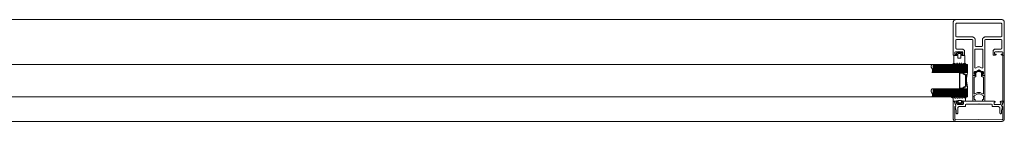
# Model space of a CAD drawing. Header units: millimetres. Extents: x -13532 to 2392, y -5241 to 5322.
# Tile 377 of 401: x -1366 to -1269, y -2001 to -1991. Entities that reach past the tile are written whole.
import ezdxf

# ---------------------------------------------------------------- set-up
doc = ezdxf.new("R2010")
doc.units = ezdxf.units.MM
doc.layers.get('0').update_dxf_attribs({"lineweight": 9, "true_color": 0x939393})
doc.layers.add('drzwi - AGP1', color=7, linetype='Continuous', lineweight=13, true_color=0x7f7f7f)
doc.layers.add('uwagi', color=7, linetype='Continuous', lineweight=50, true_color=0xf82f6b, plot=False)

# ---------------------------------------------------------------- blocks, each defined once
blk = doc.blocks.new('A$C6D25113C')
for p, q in [((1.686299, 6.757207), (1.611397, 6.650213)), ((2.20417, 6.650213), (2.129219, 6.757207)), ((1.098792, 5.500001), (4.498792, 5.500001)), ((1.098792, 5.400001), (4.498792, 5.400001)), ((1.098792, 5.300001), (4.498792, 5.300001)), ((1.098792, 5.200001), (4.498792, 5.200001)), ((1.098792, 5.100001), (4.498792, 5.100001)), ((1.098792, 5.000001), (4.498792, 5.000001)), ((1.098792, 4.900001), (4.498792, 4.900001)), ((1.513252, 5.673681), (1.541524, 5.613097)), ((1.614034, 5.613097), (1.651534, 5.693505)), ((1.724043, 5.693505), (1.761543, 5.613097)), ((1.834004, 5.613097), (1.871504, 5.693505)), ((1.944014, 5.693505), (1.981514, 5.613097)), ((2.054024, 5.613097), (2.091524, 5.693505)), ((2.164034, 5.693505), (2.201534, 5.613097)), ((2.274043, 5.613097), (2.302266, 5.673681)), ((0.599855, 4.470571), (0.599855, 1.995649)), ((1.098792, 3.100001), (4.498792, 3.100001)), ((1.098792, 3.000001), (4.498792, 3.000001)), ((1.098792, 2.900001), (4.498792, 2.900001)), ((1.098792, 2.800001), (4.498792, 2.800001)), ((1.098792, 2.700001), (4.498792, 2.700001)), ((1.098792, 2.600001), (4.498792, 2.600001)), ((1.098792, 2.500001), (4.498792, 2.500001)), ((1.458376, 2.31632), (1.486647, 2.376909)), ((1.559157, 2.376909), (1.596657, 2.296495)), ((1.669167, 2.296495), (1.706618, 2.376909)), ((1.697194, 2.04312), (1.697194, 2.04312)), ((1.779128, 2.376909), (1.816628, 2.296495)), ((1.889137, 2.296495), (1.926637, 2.376909)), ((1.999147, 2.376909), (2.036647, 2.296495)), ((2.101979, 1.995494), (2.101979, 1.995494)), ((2.109157, 2.296495), (2.146657, 2.376909)), ((2.512526, 2.212816), (2.502858, 2.028435)), ((2.506764, 2.233617), (2.506764, 2.233617)), ((2.506764, 2.138372), (2.506764, 2.138372)), ((2.653151, 2.341814), (2.591286, 2.319304)), ((-2.103187, 1.900243), (-2.103187, 1.900243)), ((1.554274, 1.852617), (1.554274, 1.852617)), ((1.631423, 1.732793), (1.55652, 1.839788)), ((2.149294, 1.839788), (2.074343, 1.732793)), ((2.101979, 1.900243), (2.101979, 1.900243))]:
    blk.add_line(p, q)
for points in [[(-0.400604, 4.9), (-0.277399, 4.9), (-0.000604, 5.059808), (0.276191, 4.9), (0.399396, 4.9), (0.449396, 4.85), (0.449396, 4.65), (0.349396, 4.65), (0.349396, 4.55), (0.399396, 4.5), (0.569396, 4.5), (0.599396, 4.53), (0.599396, 8.0002), (0.649396, 8.0502), (2.2, 8.0502), (2.25, 8.0002), (2.25, 7.2002), (2.249905, 7.195838), (2.249619, 7.191485), (2.249144, 7.187147), (2.248481, 7.182835), (2.24763, 7.178556), (2.246593, 7.174318), (2.245372, 7.17013), (2.243969, 7.165998), (2.242388, 7.161932), (2.240631, 7.157938), (2.238701, 7.154025), (2.236603, 7.1502), (2.234339, 7.14647), (2.231915, 7.142842), (2.229335, 7.139324), (2.226604, 7.135921), (2.223728, 7.132641), (2.220711, 7.129489), (2.217559, 7.126472), (2.214279, 7.123596), (2.210876, 7.120865), (2.207358, 7.118285), (2.20373, 7.115861), (2.2, 7.113598), (2.196175, 7.111499), (2.192262, 7.109569), (2.188268, 7.107812), (2.184202, 7.106231), (2.180071, 7.104828), (2.175882, 7.103608), (2.171644, 7.10257), (2.167365, 7.101719), (2.163053, 7.101056), (2.158716, 7.100581), (2.154362, 7.100295), (2.15, 7.1002), (1.55, 7.1002), (1.4, 6.9502), (1.4, 6.5302), (1.43, 6.5002), (1.65, 6.5002), (1.7, 6.5502), (1.7, 6.6002), (1.55, 6.6002), (1.55, 6.8002), (1.6, 6.8502), (1.925, 6.8502), (1.95, 6.8752), (1.975, 6.8502), (2.3, 6.8502), (2.35, 6.8002), (2.35, 6.6002), (2.2, 6.6002), (2.2, 6.5502), (2.25, 6.5002), (2.47, 6.5002), (2.5, 6.5302), (2.5, 9.75), (2.499762, 9.760905), (2.499049, 9.771789), (2.497861, 9.782632), (2.496202, 9.793412), (2.494074, 9.80411), (2.491481, 9.814705), (2.488429, 9.825177), (2.484923, 9.835505), (2.48097, 9.845671), (2.476577, 9.855655), (2.471753, 9.865437), (2.466506, 9.875), (2.460848, 9.884325), (2.454788, 9.893394), (2.448338, 9.90219), (2.441511, 9.910697), (2.434319, 9.918898), (2.426777, 9.926777), (2.418898, 9.934319), (2.410697, 9.941511), (2.40219, 9.948338), (2.393394, 9.954788), (2.384325, 9.960848), (2.375, 9.966506), (2.365437, 9.971753), (2.355655, 9.976577), (2.345671, 9.98097), (2.335505, 9.984923), (2.325176, 9.988429), (2.314705, 9.991482), (2.30411, 9.994074), (2.293412, 9.996202), (2.282632, 9.997861), (2.271789, 9.999049), (2.260905, 9.999762), (2.25, 10), (-2.25, 10), (-2.260905, 9.999762), (-2.271789, 9.999049), (-2.282632, 9.997861), (-2.293412, 9.996202), (-2.30411, 9.994074), (-2.314705, 9.991482), (-2.325176, 9.988429), (-2.335505, 9.984923), (-2.345671, 9.98097), (-2.355655, 9.976577), (-2.365437, 9.971753), (-2.375, 9.966506), (-2.384325, 9.960848), (-2.393394, 9.954788), (-2.40219, 9.948338), (-2.410697, 9.941511), (-2.418898, 9.934319), (-2.426777, 9.926777), (-2.434319, 9.918898), (-2.441511, 9.910697), (-2.448338, 9.90219), (-2.454788, 9.893394), (-2.460848, 9.884325), (-2.466506, 9.875), (-2.471753, 9.865437), (-2.476577, 9.855655), (-2.48097, 9.845671), (-2.484923, 9.835505), (-2.488429, 9.825177), (-2.491481, 9.814705), (-2.494074, 9.80411), (-2.496202, 9.793412), (-2.497861, 9.782632), (-2.499049, 9.771789), (-2.499762, 9.760905), (-2.5, 9.75), (-2.5, 6.5302), (-2.47, 6.5002), (-2.25, 6.5002), (-2.2, 6.5502), (-2.2, 6.6002), (-2.350604, 6.6002), (-2.350604, 6.8002), (-2.300604, 6.8502), (-1.975604, 6.8502), (-1.950604, 6.8752), (-1.925604, 6.8502), (-1.600604, 6.8502), (-1.550604, 6.8002), (-1.550604, 6.6002), (-1.700604, 6.6002), (-1.700604, 6.5502), (-1.650604, 6.5002), (-1.430604, 6.5002), (-1.400604, 6.5302), (-1.400604, 6.9502), (-1.550604, 7.1002), (-2.150604, 7.1002), (-2.154966, 7.100295), (-2.15932, 7.100581), (-2.163657, 7.101056), (-2.167969, 7.101719), (-2.172248, 7.10257), (-2.176486, 7.103608), (-2.180675, 7.104828), (-2.184806, 7.106231), (-2.188873, 7.107812), (-2.192866, 7.109569), (-2.196779, 7.111499), (-2.200604, 7.113598), (-2.204334, 7.115861), (-2.207962, 7.118285), (-2.211481, 7.120865), (-2.214883, 7.123596), (-2.218163, 7.126472), (-2.221315, 7.129489), (-2.224332, 7.132641), (-2.227209, 7.135921), (-2.22994, 7.139324), (-2.23252, 7.142842), (-2.234944, 7.14647), (-2.237207, 7.1502), (-2.239305, 7.154025), (-2.241235, 7.157938), (-2.242992, 7.161932), (-2.244574, 7.165998), (-2.245976, 7.17013), (-2.247197, 7.174318), (-2.248234, 7.178556), (-2.249085, 7.182835), (-2.249749, 7.187147), (-2.250224, 7.191485), (-2.250509, 7.195838), (-2.250604, 7.2002), (-2.250604, 8.0002), (-2.200604, 8.0502), (-0.650604, 8.0502), (-0.600604, 8.0002), (-0.600604, 4.53), (-0.570604, 4.5), (-0.400604, 4.5), (-0.350604, 4.55), (-0.350604, 4.65), (-0.450604, 4.65), (-0.450604, 4.85), (-0.400604, 4.9)], [(0.349396, 7.4002), (0.349396, 8.0002), (0.349681, 8.013286), (0.350537, 8.026347), (0.351962, 8.039358), (0.353953, 8.052295), (0.356507, 8.065132), (0.359618, 8.077846), (0.363281, 8.090412), (0.367488, 8.102806), (0.372232, 8.115005), (0.377503, 8.126986), (0.383292, 8.138725), (0.389588, 8.1502), (0.396378, 8.16139), (0.40365, 8.172273), (0.41139, 8.182829), (0.419582, 8.193036), (0.428212, 8.202877), (0.437264, 8.212332), (0.446719, 8.221383), (0.456559, 8.230013), (0.466767, 8.238206), (0.477323, 8.245946), (0.488206, 8.253218), (0.499396, 8.260008), (0.510871, 8.266303), (0.52261, 8.272092), (0.534591, 8.277364), (0.54679, 8.282108), (0.559184, 8.286315), (0.57175, 8.289978), (0.584464, 8.293089), (0.597301, 8.295642), (0.610238, 8.297634), (0.623249, 8.299059), (0.63631, 8.299915), (0.649396, 8.3002), (2.199396, 8.3002), (2.249396, 8.3502), (2.249396, 9.6), (2.199396, 9.65), (-2.200604, 9.65), (-2.250604, 9.6), (-2.250604, 8.3502), (-2.200604, 8.3002), (-0.650604, 8.3002), (-0.637519, 8.299915), (-0.624458, 8.299059), (-0.611447, 8.297634), (-0.59851, 8.295642), (-0.585673, 8.293089), (-0.572959, 8.289978), (-0.560393, 8.286315), (-0.547998, 8.282108), (-0.535799, 8.277364), (-0.523819, 8.272092), (-0.51208, 8.266303), (-0.500604, 8.260008), (-0.489415, 8.253218), (-0.478531, 8.245946), (-0.467976, 8.238206), (-0.457768, 8.230013), (-0.447927, 8.221383), (-0.438472, 8.212332), (-0.429421, 8.202877), (-0.420791, 8.193036), (-0.412598, 8.182829), (-0.404859, 8.172273), (-0.397587, 8.16139), (-0.390797, 8.1502), (-0.384501, 8.138725), (-0.378712, 8.126986), (-0.373441, 8.115005), (-0.368697, 8.102806), (-0.364489, 8.090412), (-0.360827, 8.077846), (-0.357716, 8.065132), (-0.355162, 8.052295), (-0.353171, 8.039358), (-0.351746, 8.026347), (-0.35089, 8.013286), (-0.350604, 8.0002), (-0.350604, 7.4002), (-0.300604, 7.3502), (0.299396, 7.3502), (0.349396, 7.4002)], [(-0.325604, 5.218579), (-0.080989, 5.359808), (0.07978, 5.359808), (0.324396, 5.218579), (0.399396, 5.26188), (0.399396, 7.0502), (0.349396, 7.1002), (-0.350604, 7.1002), (-0.400604, 7.0502), (-0.400604, 5.26188), (-0.325604, 5.218579)], [(-2.5, 6.5002), (-2.359611, 6.5002), (-2.359611, 2), (-2.5, 2)], [(-0.575084, 4.49564), (-0.375133, 4.49564), (-0.37185, 4.495938), (-0.368866, 4.496535), (-0.365881, 4.497729), (-0.363196, 4.49952), (-0.360808, 4.501609), (-0.358719, 4.503996), (-0.357227, 4.506682), (-0.356033, 4.509368), (-0.355138, 4.512651), (-0.355138, 4.515635), (-0.355138, 4.665748), (-0.384981, 4.68246), (-0.387667, 4.684549), (-0.390055, 4.686638), (-0.391845, 4.689324), (-0.393337, 4.692309), (-0.394531, 4.695591), (-0.39483, 4.698874), (-0.39483, 4.702157), (-0.394233, 4.70544), (-0.393039, 4.708424), (-0.345289, 4.811086), (-0.34141, 4.817651), (-0.336933, 4.82362), (-0.331263, 4.828992), (-0.324996, 4.83317), (-0.070729, 4.98), (0.070729, 4.98), (0.324996, 4.83317), (0.331263, 4.828992), (0.336933, 4.82362), (0.34141, 4.817651), (0.345289, 4.811086), (0.393039, 4.708424), (0.394233, 4.70544), (0.39483, 4.702157), (0.39483, 4.698874), (0.394531, 4.695591), (0.393337, 4.692309), (0.391845, 4.689324), (0.390055, 4.686638), (0.387667, 4.684549), (0.384981, 4.68246), (0.355138, 4.665748), (0.355138, 4.515635), (0.355138, 4.512651), (0.356033, 4.509368), (0.357227, 4.506682), (0.358719, 4.503996), (0.360808, 4.501609), (0.363196, 4.49952), (0.365881, 4.497729), (0.368866, 4.496535), (0.37185, 4.495938), (0.375133, 4.49564), (0.575084, 4.49564), (0.578964, 4.495341), (0.582844, 4.494446), (0.586425, 4.492954), (0.589708, 4.490865), (0.592692, 4.488179), (0.59508, 4.485195), (0.597169, 4.481912), (0.598661, 4.478331), (0.599556, 4.474451), (0.599855, 4.470571), (0.599855, 1.995649), (0.399903, 1.995649), (0.392144, 1.996246), (0.384683, 1.998037), (0.377222, 2.001021), (0.370656, 2.005199), (0.364688, 2.010272), (0.359614, 2.016241), (0.355436, 2.022807), (0.352452, 2.030268), (0.350661, 2.037728), (0.350064, 2.045786), (0.350064, 2.135615), (0.45004, 2.135615), (0.45004, 2.435841), (0.454815, 2.436139), (0.459292, 2.437333), (0.463768, 2.439124), (0.467648, 2.441511), (0.471229, 2.444794), (0.474213, 2.448375), (0.476601, 2.452255), (0.478391, 2.456731), (0.479585, 2.461208), (0.479884, 2.465983), (0.479585, 2.470459), (0.478391, 2.475234), (0.476601, 2.479412), (0.474213, 2.48359), (0.471229, 2.487172), (0.467648, 2.490156), (0.463768, 2.492544), (0.459292, 2.494334), (0.454815, 2.495528), (0.45004, 2.495826), (0.103855, 2.695778), (-0.103855, 2.695778), (-0.45004, 2.495826), (-0.454815, 2.495528), (-0.459292, 2.494334), (-0.463768, 2.492544), (-0.467648, 2.490156), (-0.471229, 2.487172), (-0.474213, 2.48359), (-0.476601, 2.479412), (-0.478391, 2.475234), (-0.479585, 2.470459), (-0.479884, 2.465983), (-0.479585, 2.461208), (-0.478391, 2.456731), (-0.476601, 2.452255), (-0.474213, 2.448375), (-0.471229, 2.444794), (-0.467648, 2.441511), (-0.463768, 2.439124), (-0.459292, 2.437333), (-0.454815, 2.436139), (-0.45004, 2.435841), (-0.45004, 2.135615), (-0.350064, 2.135615), (-0.350064, 2.045786), (-0.350661, 2.037728), (-0.352452, 2.030268), (-0.355436, 2.022807), (-0.359614, 2.016241), (-0.364688, 2.010272), (-0.370656, 2.005199), (-0.377222, 2.001021), (-0.384683, 1.998037), (-0.392144, 1.996246), (-0.399903, 1.995649), (-0.599855, 1.995649), (-0.599855, 4.470571), (-0.599556, 4.474451), (-0.598661, 4.478331), (-0.597169, 4.481912), (-0.59508, 4.485195), (-0.592692, 4.488179), (-0.589708, 4.490865), (-0.586425, 4.492954), (-0.582844, 4.494446), (-0.578964, 4.495341), (-0.575084, 4.49564)], [(-0.399903, 4.365522), (-0.324996, 4.365522), (-0.274859, 4.415659), (-0.274859, 4.752294), (-0.27456, 4.759755), (-0.27277, 4.767216), (-0.270084, 4.77408), (-0.266204, 4.780645), (-0.261728, 4.786316), (-0.256057, 4.791389), (-0.250089, 4.795567), (-0.051928, 4.909868), (0.051928, 4.909868), (0.250089, 4.795567), (0.256057, 4.791389), (0.261728, 4.786316), (0.266204, 4.780645), (0.270084, 4.77408), (0.27277, 4.767216), (0.27456, 4.759755), (0.274859, 4.752294), (0.274859, 4.415659), (0.324996, 4.365522), (0.399903, 4.365522), (0.407961, 4.364925), (0.415422, 4.363135), (0.422584, 4.36015), (0.429448, 4.355972), (0.435417, 4.350899), (0.44049, 4.34493), (0.444668, 4.338365), (0.447653, 4.331202), (0.449443, 4.323443), (0.45004, 4.315684), (0.45004, 2.744124), (0.449443, 2.736067), (0.447354, 2.728307), (0.44437, 2.720846), (0.439893, 2.713982), (0.434522, 2.708014), (0.428254, 2.70294), (0.42139, 2.699061), (0.413929, 2.696076), (0.40617, 2.694584), (0.398112, 2.694286), (0.390055, 2.695181), (0.382295, 2.69727), (0.375133, 2.700851), (0.141458, 2.835744), (-0.141458, 2.835744), (-0.375133, 2.700851), (-0.382295, 2.69727), (-0.390055, 2.695181), (-0.398112, 2.694286), (-0.40617, 2.694584), (-0.413929, 2.696076), (-0.42139, 2.699061), (-0.428254, 2.70294), (-0.434522, 2.708014), (-0.439893, 2.713982), (-0.44437, 2.720846), (-0.447354, 2.728307), (-0.449443, 2.736067), (-0.45004, 2.744124), (-0.45004, 4.315684), (-0.449443, 4.323443), (-0.447653, 4.331202), (-0.444668, 4.338365), (-0.44049, 4.34493), (-0.435417, 4.350899), (-0.429448, 4.355972), (-0.422584, 4.36015), (-0.415422, 4.363135), (-0.407961, 4.364925), (-0.399903, 4.365522)], [(1.148792, 4.800001), (4.598792, 4.800001), (4.591814, 4.80966), (4.585185, 4.819563), (4.578915, 4.829696), (4.573011, 4.840046), (4.567481, 4.850601), (4.562331, 4.861347), (4.557569, 4.87227), (4.5532, 4.883356), (4.549231, 4.894592), (4.545665, 4.905962), (4.542508, 4.917452), (4.539764, 4.929048), (4.537436, 4.940734), (4.535528, 4.952497), (4.53404, 4.96432), (4.532977, 4.976188), (4.532338, 4.988087), (4.532125, 5.000001), (4.532338, 5.011915), (4.532977, 5.023814), (4.53404, 5.035683), (4.535528, 5.047506), (4.537436, 5.059268), (4.539764, 5.070954), (4.542508, 5.08255), (4.545665, 5.09404), (4.549231, 5.10541), (4.5532, 5.116646), (4.557569, 5.127732), (4.562331, 5.138655), (4.567481, 5.149401), (4.573011, 5.159956), (4.578915, 5.170307), (4.585185, 5.18044), (4.591814, 5.190342), (4.598792, 5.200001), (4.60577, 5.20966), (4.612398, 5.219563), (4.618669, 5.229696), (4.624573, 5.240046), (4.630103, 5.250601), (4.635252, 5.261347), (4.640015, 5.27227), (4.644383, 5.283356), (4.648353, 5.294592), (4.651918, 5.305962), (4.655075, 5.317452), (4.657819, 5.329048), (4.660147, 5.340734), (4.662056, 5.352497), (4.663543, 5.36432), (4.664607, 5.376188), (4.665245, 5.388087), (4.665458, 5.400001), (4.665245, 5.411915), (4.664607, 5.423814), (4.663543, 5.435683), (4.662056, 5.447506), (4.660147, 5.459268), (4.657819, 5.470954), (4.655075, 5.48255), (4.651918, 5.49404), (4.648353, 5.50541), (4.644383, 5.516646), (4.640015, 5.527732), (4.635252, 5.538655), (4.630103, 5.549401), (4.624573, 5.559956), (4.618669, 5.570307), (4.612398, 5.58044), (4.60577, 5.590342), (4.598792, 5.600001), (1.148792, 5.600001), (1.098792, 5.550001), (1.098792, 4.850001), (1.148792, 4.800001)], [(1.850792, 3.200001), (1.900792, 3.250001), (1.900792, 4.750001), (1.850792, 4.800001), (1.500792, 4.800001), (1.450792, 4.700001), (1.250792, 4.600001), (1.250792, 3.400001), (1.450792, 3.300001), (1.500792, 3.200001), (1.850792, 3.200001)], [(1.800792, 3.250001), (1.850792, 3.300001), (1.850792, 4.700001), (1.800792, 4.750001), (1.550792, 4.750001), (1.500792, 4.650001), (1.300792, 4.550001), (1.300792, 3.450001), (1.500792, 3.350001), (1.550792, 3.250001), (1.800792, 3.250001)], [(1.148792, 2.400001), (4.598792, 2.400001), (4.591814, 2.40966), (4.585185, 2.419563), (4.578915, 2.429696), (4.573011, 2.440046), (4.567481, 2.450601), (4.562331, 2.461347), (4.557569, 2.47227), (4.5532, 2.483356), (4.549231, 2.494592), (4.545665, 2.505962), (4.542508, 2.517452), (4.539764, 2.529048), (4.537436, 2.540734), (4.535528, 2.552497), (4.53404, 2.56432), (4.532977, 2.576188), (4.532338, 2.588087), (4.532125, 2.600001), (4.532338, 2.611915), (4.532977, 2.623814), (4.53404, 2.635683), (4.535528, 2.647506), (4.537436, 2.659268), (4.539764, 2.670954), (4.542508, 2.68255), (4.545665, 2.69404), (4.549231, 2.70541), (4.5532, 2.716646), (4.557569, 2.727732), (4.562331, 2.738655), (4.567481, 2.749401), (4.573011, 2.759956), (4.578915, 2.770307), (4.585185, 2.78044), (4.591814, 2.790342), (4.598792, 2.800001), (4.60577, 2.80966), (4.612398, 2.819563), (4.618669, 2.829696), (4.624573, 2.840046), (4.630103, 2.850601), (4.635252, 2.861347), (4.640015, 2.87227), (4.644383, 2.883356), (4.648353, 2.894592), (4.651918, 2.905962), (4.655075, 2.917452), (4.657819, 2.929048), (4.660147, 2.940734), (4.662056, 2.952497), (4.663543, 2.96432), (4.664607, 2.976188), (4.665245, 2.988087), (4.665458, 3.000001), (4.665245, 3.011915), (4.664607, 3.023814), (4.663543, 3.035683), (4.662056, 3.047506), (4.660147, 3.059268), (4.657819, 3.070954), (4.655075, 3.08255), (4.651918, 3.09404), (4.648353, 3.10541), (4.644383, 3.116646), (4.640015, 3.127732), (4.635252, 3.138655), (4.630103, 3.149401), (4.624573, 3.159956), (4.618669, 3.170307), (4.612398, 3.18044), (4.60577, 3.190342), (4.598792, 3.200001), (1.148792, 3.200001), (1.098792, 3.150001), (1.098792, 2.450001), (1.148792, 2.400001)], [(-2.25316, 1.491206), (-2.359611, 1.452461), (-2.359611, 0.260951), (-2.359515, 0.256563), (-2.359226, 0.252183), (-2.358745, 0.247821), (-2.358074, 0.243483), (-2.357212, 0.239179), (-2.356163, 0.234917), (-2.354927, 0.230705), (-2.353508, 0.226552), (-2.351908, 0.222464), (-2.35013, 0.218451), (-2.348178, 0.21452), (-2.346055, 0.210678), (-2.343766, 0.206933), (-2.341314, 0.203292), (-2.338705, 0.199763), (-2.335944, 0.196351), (-2.333036, 0.193063), (-2.329986, 0.189907), (-2.3268, 0.186887), (-2.323486, 0.18401), (-2.320048, 0.181281), (-2.316493, 0.178705), (-2.312829, 0.176289), (-2.309063, 0.174035), (-2.305201, 0.171948), (-2.301252, 0.170034), (-2.297222, 0.168294), (-2.293119, 0.166733), (-2.288953, 0.165353), (-2.284729, 0.164158), (-2.280458, 0.163149), (-2.276146, 0.162328), (-2.271802, 0.161697), (-2.267435, 0.161258), (-2.263052, 0.161011), (-2.258663, 0.160956), (0, 0.182364), (2.258663, 0.160956), (2.263052, 0.161011), (2.267435, 0.161258), (2.271802, 0.161697), (2.276146, 0.162328), (2.280457, 0.163149), (2.284729, 0.164158), (2.288953, 0.165353), (2.293119, 0.166733), (2.297222, 0.168294), (2.301251, 0.170034), (2.305201, 0.171948), (2.309063, 0.174035), (2.312829, 0.176289), (2.316493, 0.178705), (2.320048, 0.181281), (2.323486, 0.18401), (2.3268, 0.186887), (2.329986, 0.189907), (2.333036, 0.193063), (2.335944, 0.196351), (2.338705, 0.199763), (2.341314, 0.203292), (2.343766, 0.206933), (2.346055, 0.210678), (2.348178, 0.21452), (2.35013, 0.218451), (2.351908, 0.222464), (2.353508, 0.226552), (2.354927, 0.230705), (2.356163, 0.234917), (2.357212, 0.239179), (2.358073, 0.243483), (2.358745, 0.247821), (2.359226, 0.252183), (2.359515, 0.256563), (2.359611, 0.260952), (2.359611, 1.452461), (2.25316, 1.491206), (2.241206, 1.516841), (2.405088, 1.967101), (2.452072, 2), (2.5, 2), (2.5, 0.25), (2.499762, 0.239095), (2.499049, 0.228211), (2.497861, 0.217369), (2.496202, 0.206588), (2.494074, 0.19589), (2.491481, 0.185295), (2.488429, 0.174824), (2.484923, 0.164495), (2.48097, 0.154329), (2.476577, 0.144346), (2.471753, 0.134563), (2.466506, 0.125), (2.460848, 0.115675), (2.454788, 0.106606), (2.448338, 0.09781), (2.441511, 0.089303), (2.434319, 0.081103), (2.426777, 0.073223), (2.418898, 0.065681), (2.410697, 0.058489), (2.40219, 0.051662), (2.393394, 0.045212), (2.384325, 0.039152), (2.375, 0.033494), (2.365437, 0.028247), (2.355655, 0.023423), (2.345671, 0.01903), (2.335505, 0.015077), (2.325176, 0.011571), (2.314705, 0.008519), (2.30411, 0.005926), (2.293412, 0.003798), (2.282632, 0.002139), (2.271789, 0.000951), (2.260905, 0.000238), (2.25, 0), (-2.25, 0), (-2.260905, 0.000238), (-2.271789, 0.000951), (-2.282632, 0.002139), (-2.293412, 0.003798), (-2.30411, 0.005926), (-2.314705, 0.008519), (-2.325176, 0.011571), (-2.335505, 0.015077), (-2.345671, 0.01903), (-2.355655, 0.023423), (-2.365437, 0.028247), (-2.375, 0.033494), (-2.384325, 0.039152), (-2.393394, 0.045212), (-2.40219, 0.051662), (-2.410697, 0.058489), (-2.418898, 0.065681), (-2.426777, 0.073223), (-2.434319, 0.081103), (-2.441511, 0.089303), (-2.448338, 0.09781), (-2.454788, 0.106606), (-2.460848, 0.115675), (-2.466506, 0.125), (-2.471753, 0.134563), (-2.476577, 0.144346), (-2.48097, 0.154329), (-2.484923, 0.164495), (-2.488429, 0.174824), (-2.491481, 0.185295), (-2.494074, 0.19589), (-2.496202, 0.206588), (-2.497861, 0.217369), (-2.499049, 0.228211), (-2.499762, 0.239095), (-2.5, 0.25), (-2.5, 2), (-2.452072, 2), (-2.405088, 1.967101), (-2.241206, 1.51684), (-2.25316, 1.491206)], [(-2.308007, 1.441798), (-2.209029, 1.072408), (-2.209029, 0.8), (-2.159029, 0.75), (-2.109029, 0.75), (-2.059029, 0.8), (-2.059029, 1.3), (-2.058886, 1.306543), (-2.058458, 1.313073), (-2.057746, 1.319579), (-2.05675, 1.326047), (-2.055474, 1.332466), (-2.053918, 1.338823), (-2.052087, 1.345106), (-2.049983, 1.351303), (-2.047611, 1.357403), (-2.044975, 1.363393), (-2.042081, 1.369262), (-2.038933, 1.375), (-2.035538, 1.380595), (-2.031902, 1.386037), (-2.028032, 1.391314), (-2.023936, 1.396418), (-2.019621, 1.401339), (-2.015095, 1.406066), (-2.010368, 1.410592), (-2.005447, 1.414907), (-2.000343, 1.419003), (-1.995066, 1.422873), (-1.989624, 1.426509), (-1.984029, 1.429904), (-1.978291, 1.433052), (-1.972422, 1.435946), (-1.966432, 1.438582), (-1.960332, 1.440954), (-1.954135, 1.443058), (-1.947852, 1.444889), (-1.941495, 1.446445), (-1.935076, 1.447721), (-1.928608, 1.448717), (-1.922102, 1.449429), (-1.915572, 1.449857), (-1.909029, 1.45), (-1.349029, 1.45), (-1.299029, 1.5), (-1.299029, 1.65), (-1.249029, 1.7), (-0.024029, 1.7), (0.000971, 1.725), (0.025971, 1.7), (1.250971, 1.7), (1.300971, 1.65), (1.300971, 1.5), (1.350971, 1.45), (1.910971, 1.45), (1.917514, 1.449857), (1.924044, 1.449429), (1.93055, 1.448717), (1.937018, 1.447721), (1.943437, 1.446445), (1.949794, 1.444889), (1.956077, 1.443058), (1.962274, 1.440954), (1.968373, 1.438582), (1.974364, 1.435946), (1.980233, 1.433052), (1.985971, 1.429904), (1.991566, 1.426509), (1.997007, 1.422873), (2.002285, 1.419003), (2.007389, 1.414907), (2.012309, 1.410592), (2.017037, 1.406066), (2.021563, 1.401339), (2.025878, 1.396418), (2.029974, 1.391314), (2.033844, 1.386037), (2.03748, 1.380595), (2.040875, 1.375), (2.044023, 1.369262), (2.046917, 1.363393), (2.049553, 1.357403), (2.051925, 1.351303), (2.054028, 1.345106), (2.05586, 1.338823), (2.057415, 1.332466), (2.058692, 1.326047), (2.059688, 1.319579), (2.0604, 1.313073), (2.060828, 1.306543), (2.060971, 1.3), (2.060971, 0.8), (2.110971, 0.75), (2.160971, 0.75), (2.210971, 0.8), (2.210971, 1.072408), (2.309949, 1.441798), (2.291197, 1.477766), (2.254153, 1.491198), (2.241942, 1.516156), (2.39, 1.973844), (2.370971, 2), (2.150971, 2), (2.100971, 1.95), (2.100971, 1.900499), (2.20862, 1.900499), (2.138782, 1.684611), (2.091209, 1.65), (1.550971, 1.65), (1.500971, 1.7), (1.500971, 1.900499), (1.600971, 1.900499), (1.600971, 1.95), (1.550971, 2), (-1.549029, 2), (-1.599029, 1.95), (-1.599029, 1.900499), (-1.499029, 1.900499), (-1.499029, 1.7), (-1.549029, 1.65), (-2.089268, 1.65), (-2.13684, 1.684611), (-2.206678, 1.900499), (-2.099029, 1.900499), (-2.099029, 1.95), (-2.149029, 2), (-2.369029, 2), (-2.388058, 1.973844), (-2.24, 1.516156), (-2.252212, 1.491198), (-2.289255, 1.477766), (-2.308007, 1.441798)]]:
    blk.add_lwpolyline(points, close=True)
for points in [[(1.754019, 6.766745), (1.750794, 6.768152), (1.747426, 6.769172), (1.743962, 6.769791), (1.74045, 6.77), (1.71086, 6.77), (1.705138, 6.769445), (1.699628, 6.767809), (1.69453, 6.765153), (1.690033, 6.761573), (1.686301, 6.757202)], [(1.754026, 6.766753), (1.813314, 6.743386), (1.875921, 6.731494), (1.939646, 6.731494), (2.002253, 6.743386), (2.061541, 6.766753)], [(2.12925, 6.757225), (2.126191, 6.760918), (2.122583, 6.764077), (2.118518, 6.766621), (2.114099, 6.768485), (2.109439, 6.769621), (2.104659, 6.77), (2.075117, 6.77), (2.071603, 6.769796), (2.068137, 6.769183), (2.064766, 6.768167), (2.061538, 6.766764)], [(1.296942, 5.646098), (1.314298, 5.65806), (1.329293, 5.672875), (1.341464, 5.690084), (1.350436, 5.709158), (1.355933, 5.729508), (1.357784, 5.750505), (1.357784, 6.460003), (1.358239, 6.465209), (1.359592, 6.470258), (1.3618, 6.474995), (1.364797, 6.479277), (1.368492, 6.482974), (1.372773, 6.485974), (1.377509, 6.488186), (1.382557, 6.489542), (1.387764, 6.490001), (1.575801, 6.490001), (1.581013, 6.489549), (1.586068, 6.488199), (1.590811, 6.485991), (1.595099, 6.482993), (1.598801, 6.479296), (1.601804, 6.475012)], [(1.60179, 6.475009), (1.604789, 6.470724), (1.608487, 6.467025), (1.612771, 6.464025), (1.617511, 6.461814), (1.622563, 6.460459), (1.627774, 6.460003), (1.632985, 6.460458), (1.638037, 6.46181), (1.642778, 6.46402), (1.647063, 6.467019), (1.650762, 6.470717), (1.653763, 6.475001), (1.655974, 6.47974), (1.657328, 6.484792), (1.657784, 6.490001), (1.657784, 6.610003), (1.622578, 6.619426)], [(1.611399, 6.650215), (1.609657, 6.647197), (1.608466, 6.643923), (1.60786, 6.640492), (1.607859, 6.637008), (1.608462, 6.633577), (1.609652, 6.630302), (1.611391, 6.627283), (1.613628, 6.624613), (1.616295, 6.622371), (1.619309, 6.620626), (1.622581, 6.61943)], [(1.772772, 6.676828), (1.769178, 6.677415), (1.765537, 6.67734), (1.761971, 6.676605), (1.758596, 6.675236), (1.755526, 6.673277), (1.752862, 6.670794), (1.750692, 6.667869), (1.749089, 6.664598), (1.748105, 6.661091), (1.747774, 6.657463), (1.747774, 6.27), (1.748533, 6.261318), (1.750789, 6.252899), (1.754472, 6.245), (1.759472, 6.237861), (1.765634, 6.231698), (1.772774, 6.226699), (1.780673, 6.223015), (1.789091, 6.22076), (1.797774, 6.22), (2.017793, 6.22), (2.026476, 6.22076), (2.034894, 6.223015), (2.042793, 6.226699), (2.049933, 6.231698), (2.056095, 6.237861), (2.061095, 6.245), (2.064778, 6.252899), (2.067034, 6.261318), (2.067793, 6.27), (2.067793, 6.657463), (2.067462, 6.661089), (2.066478, 6.664594), (2.064875, 6.667862), (2.062705, 6.670787), (2.060041, 6.67327), (2.05697, 6.675229), (2.053595, 6.6766), (2.050027, 6.677338), (2.046384, 6.677416), (2.042788, 6.676834)], [(1.772777, 6.676829), (1.839738, 6.663984), (1.907784, 6.659679), (1.975829, 6.663984), (2.042791, 6.676829)], [(2.213765, 6.474988), (2.210764, 6.470707), (2.207064, 6.467012), (2.202779, 6.464015), (2.198039, 6.461808), (2.192988, 6.460456), (2.187779, 6.460003), (2.182569, 6.46046), (2.177519, 6.461814), (2.17278, 6.464025), (2.168497, 6.467024), (2.1648, 6.470722), (2.161802, 6.475005), (2.159592, 6.479743), (2.158239, 6.484793), (2.157784, 6.490001), (2.157784, 6.610003), (2.19294, 6.619426)], [(2.19294, 6.619418), (2.196219, 6.620607), (2.199241, 6.622349), (2.201914, 6.624588), (2.204158, 6.627259), (2.205904, 6.630279), (2.207099, 6.633556), (2.207707, 6.636991), (2.207708, 6.640479), (2.207104, 6.643915), (2.205912, 6.647193), (2.204168, 6.650215)], [(2.518625, 5.646098), (2.501269, 5.65806), (2.486274, 5.672875), (2.474103, 5.690084), (2.465131, 5.709158), (2.459634, 5.729508), (2.457784, 5.750505), (2.457784, 6.460003), (2.457327, 6.465215), (2.455971, 6.470268), (2.453759, 6.475009), (2.450756, 6.479294), (2.447054, 6.482992), (2.442766, 6.48599), (2.438022, 6.488199), (2.432967, 6.489549), (2.427754, 6.490001), (2.239717, 6.490001), (2.234509, 6.489542), (2.229461, 6.488185), (2.224724, 6.485973), (2.220443, 6.482972), (2.216748, 6.479274), (2.213751, 6.474991)], [(1.100792, 3.152001), (1.100792, 3.400001), (1.150792, 3.600001), (1.180792, 3.800001), (1.200792, 4.000001), (1.200792, 4.200001), (1.180792, 4.400001), (1.150792, 4.600001), (1.100792, 4.800001), (1.100792, 4.848001)], [(1.296936, 5.646108), (1.292723, 5.643225), (1.28906, 5.639671), (1.286053, 5.635547), (1.283789, 5.630974), (1.282332, 5.626082), (1.281726, 5.621015), (1.281988, 5.615918), (1.28311, 5.61094), (1.28506, 5.606224), (1.287782, 5.601906), (1.291196, 5.598112), (1.295203, 5.594951), (1.299689, 5.592516), (1.304523, 5.590876), (1.309564, 5.590078), (1.314668, 5.590147)], [(1.314668, 5.590144), (1.349278, 5.596665), (1.382207, 5.609155), (1.412435, 5.627228), (1.439024, 5.650322), (1.46115, 5.677723)], [(1.513271, 5.673687), (1.510626, 5.678255), (1.507222, 5.68229), (1.503162, 5.685666), (1.498574, 5.688278), (1.493599, 5.690045), (1.488391, 5.690913), (1.483112, 5.690855), (1.477924, 5.689873), (1.472989, 5.687997), (1.468459, 5.685285), (1.464475, 5.681821), (1.46116, 5.677713)], [(1.541512, 5.613098), (1.545, 5.607059), (1.549483, 5.601718), (1.554826, 5.597236), (1.560867, 5.593749), (1.567422, 5.591364), (1.574291, 5.590154), (1.581266, 5.590154), (1.588136, 5.591364), (1.59469, 5.593749), (1.600731, 5.597236), (1.606074, 5.601718), (1.610558, 5.607059), (1.614045, 5.613098)], [(1.724013, 5.693494), (1.720529, 5.699534), (1.71605, 5.704877), (1.710711, 5.70936), (1.704675, 5.712848), (1.698125, 5.715235), (1.69126, 5.716447), (1.684289, 5.716449), (1.677423, 5.71524), (1.670872, 5.712857), (1.664834, 5.709372), (1.659493, 5.704891), (1.655011, 5.699551), (1.651524, 5.693513)], [(1.761534, 5.613089), (1.76502, 5.607052), (1.7695, 5.601713), (1.77484, 5.597233), (1.780876, 5.593748), (1.787425, 5.591364), (1.794289, 5.590153), (1.801258, 5.590153), (1.808122, 5.591364), (1.814671, 5.593748), (1.820708, 5.597233), (1.826047, 5.601713), (1.830528, 5.607052), (1.834014, 5.613089)], [(1.944023, 5.693513), (1.940537, 5.699551), (1.936055, 5.704891), (1.930713, 5.709372), (1.924675, 5.712857), (1.918124, 5.71524), (1.911259, 5.716449), (1.904288, 5.716447), (1.897423, 5.715235), (1.890873, 5.712848), (1.884837, 5.70936), (1.879498, 5.704877), (1.875019, 5.699534), (1.871535, 5.693494)], [(1.981502, 5.613098), (1.98499, 5.607059), (1.989473, 5.601718), (1.994817, 5.597236), (2.000857, 5.593749), (2.007412, 5.591364), (2.014281, 5.590154), (2.021257, 5.590154), (2.028126, 5.591364), (2.03468, 5.593749), (2.040721, 5.597236), (2.046064, 5.601718), (2.050548, 5.607059), (2.054035, 5.613098)], [(2.164045, 5.693504), (2.160558, 5.699542), (2.156074, 5.704884), (2.150731, 5.709366), (2.14469, 5.712852), (2.138136, 5.715237), (2.131266, 5.716448), (2.124291, 5.716448), (2.117422, 5.715237), (2.110867, 5.712852), (2.104826, 5.709366), (2.099483, 5.704884), (2.095, 5.699542), (2.091512, 5.693504)], [(2.201524, 5.613089), (2.205011, 5.607051), (2.209493, 5.601711), (2.214834, 5.59723), (2.220872, 5.593745), (2.227423, 5.591362), (2.234289, 5.590153), (2.24126, 5.590154), (2.248125, 5.591367), (2.254675, 5.593754), (2.260711, 5.597242), (2.26605, 5.601725), (2.270529, 5.607068), (2.274013, 5.613107)], [(2.354355, 5.677724), (2.351041, 5.681831), (2.347058, 5.685293), (2.342531, 5.688002), (2.3376, 5.689876), (2.332416, 5.690856), (2.327141, 5.690912), (2.321938, 5.690042), (2.316968, 5.688273), (2.312385, 5.685659), (2.30833, 5.682282), (2.30493, 5.678247), (2.30229, 5.673677)], [(2.354368, 5.677723), (2.376501, 5.650315), (2.403099, 5.627216), (2.433337, 5.609142), (2.466278, 5.596654), (2.500899, 5.590139)], [(2.500898, 5.590142), (2.505997, 5.590082), (2.511032, 5.590885), (2.515858, 5.592529), (2.520336, 5.594966), (2.524337, 5.598126), (2.527745, 5.601917), (2.530462, 5.606231), (2.532409, 5.610943), (2.53353, 5.615916), (2.533792, 5.621007), (2.533189, 5.626069), (2.531737, 5.630955), (2.529478, 5.635526), (2.526478, 5.639648), (2.522823, 5.643202), (2.51862, 5.646087)], [(1.150792, 4.800001), (1.500792, 4.800001), (1.450792, 4.700001), (1.250792, 4.600001), (1.250792, 3.400001), (1.450792, 3.300001), (1.500792, 3.200001), (1.150792, 3.200001)], [(1.259792, 2.399859), (1.254688, 2.399928), (1.249646, 2.399131), (1.244813, 2.39749), (1.240327, 2.395054), (1.236319, 2.391893), (1.232905, 2.388099), (1.230184, 2.383781), (1.228234, 2.379064), (1.227112, 2.374085), (1.22685, 2.368987), (1.227456, 2.363919), (1.228913, 2.359028), (1.231177, 2.354453), (1.234185, 2.350329), (1.237848, 2.346775), (1.24206, 2.343892)], [(1.546926, 2.01499), (1.543923, 2.010707), (1.540221, 2.007011), (1.535934, 2.004014), (1.531191, 2.001807), (1.526137, 2.000457), (1.520925, 2.000005), (1.332887, 2.000005), (1.327681, 2.000461), (1.322634, 2.001814), (1.317897, 2.004024), (1.313616, 2.007023), (1.309921, 2.010721), (1.306924, 2.015004), (1.304715, 2.019744), (1.303362, 2.024795), (1.302907, 2.030004), (1.302907, 2.239501), (1.301056, 2.260494), (1.295559, 2.280839), (1.286588, 2.299909), (1.274418, 2.317116), (1.259426, 2.331929), (1.242072, 2.343891)], [(1.406274, 2.312277), (1.384148, 2.339678), (1.357559, 2.362773), (1.327331, 2.380845), (1.294401, 2.393336), (1.259792, 2.399856)], [(1.406285, 2.312287), (1.4096, 2.308178), (1.413584, 2.304715), (1.418114, 2.302003), (1.423048, 2.300127), (1.428236, 2.299145), (1.433515, 2.299087), (1.438722, 2.299955), (1.443697, 2.301723), (1.448285, 2.304334), (1.452344, 2.30771), (1.455748, 2.311744), (1.458393, 2.316313)], [(1.559125, 2.3769), (1.555641, 2.382939), (1.551162, 2.388282), (1.545823, 2.392765), (1.539787, 2.396253), (1.533238, 2.398639), (1.526373, 2.399852), (1.519403, 2.399854), (1.512538, 2.398645), (1.505987, 2.396262), (1.499949, 2.392777), (1.494608, 2.388296), (1.490126, 2.382956), (1.486639, 2.376918)], [(1.567702, 1.87058), (1.602907, 1.880004), (1.602907, 2.000005), (1.602451, 2.005215), (1.601096, 2.010267), (1.598885, 2.015007), (1.595884, 2.019291), (1.592185, 2.022988), (1.587899, 2.025987), (1.583158, 2.028197), (1.578105, 2.029549), (1.572895, 2.030004), (1.567684, 2.029547), (1.562632, 2.028191), (1.557892, 2.02598), (1.553608, 2.022978), (1.549911, 2.019279), (1.546912, 2.014994)], [(1.59665, 2.296488), (1.600137, 2.290452), (1.604619, 2.285112), (1.60996, 2.280633), (1.615997, 2.277149), (1.622548, 2.274766), (1.629413, 2.273557), (1.636383, 2.273559), (1.643247, 2.274771), (1.649796, 2.277157), (1.655832, 2.280645), (1.66117, 2.285127), (1.66565, 2.290469), (1.669134, 2.296507)], [(1.987869, 1.813178), (1.991463, 1.812591), (1.995103, 1.812666), (1.99867, 1.8134), (2.002044, 1.814769), (2.005114, 1.816727), (2.007778, 1.81921), (2.009948, 1.822134), (2.011552, 1.825404), (2.012536, 1.82891), (2.012868, 1.832537), (2.012868, 2.030004), (2.012565, 2.033474), (2.011664, 2.036839), (2.010193, 2.039997), (2.008197, 2.042852), (2.005736, 2.045317), (2.002884, 2.047317), (1.999729, 2.048792), (1.996366, 2.049697), (1.992897, 2.050005), (1.712868, 2.050005), (1.709399, 2.049697), (1.706036, 2.048792), (1.702881, 2.047317), (1.700029, 2.045317), (1.697568, 2.042852), (1.695572, 2.039997), (1.694101, 2.036839), (1.693201, 2.033474), (1.692897, 2.030004), (1.692897, 1.832537), (1.693229, 1.82891), (1.694214, 1.825404), (1.695817, 1.822134), (1.697987, 1.81921), (1.700651, 1.816727), (1.703721, 1.814769), (1.707095, 1.8134), (1.710662, 1.812666), (1.714302, 1.812591), (1.717896, 1.813178)], [(1.779136, 2.376918), (1.775649, 2.382956), (1.771167, 2.388296), (1.765826, 2.392777), (1.759788, 2.396262), (1.753237, 2.398645), (1.746372, 2.399854), (1.739402, 2.399852), (1.732537, 2.398639), (1.725988, 2.396253), (1.719952, 2.392765), (1.714613, 2.388282), (1.710134, 2.382939), (1.70665, 2.3769)], [(1.816618, 2.296498), (1.820106, 2.29046), (1.82459, 2.28512), (1.829933, 2.280639), (1.835973, 2.277153), (1.842527, 2.274769), (1.849395, 2.273558), (1.85637, 2.273558), (1.863238, 2.274769), (1.869792, 2.277153), (1.875833, 2.280639), (1.881176, 2.28512), (1.885659, 2.29046), (1.889147, 2.296498)], [(1.999158, 2.376909), (1.99567, 2.382948), (1.991187, 2.388289), (1.985844, 2.392771), (1.979803, 2.396257), (1.973249, 2.398642), (1.96638, 2.399853), (1.959405, 2.399853), (1.952536, 2.398642), (1.945982, 2.396257), (1.939941, 2.392771), (1.934598, 2.388289), (1.930115, 2.382948), (1.926627, 2.376909)], [(2.03664, 2.296488), (2.040127, 2.290452), (2.044609, 2.285112), (2.04995, 2.280633), (2.055988, 2.277149), (2.062538, 2.274766), (2.069403, 2.273557), (2.076373, 2.273559), (2.083237, 2.274771), (2.089786, 2.277157), (2.095822, 2.280645), (2.101161, 2.285127), (2.10564, 2.290469), (2.109124, 2.296507)], [(2.158851, 2.015004), (2.155853, 2.019288), (2.152158, 2.022985), (2.147877, 2.025985), (2.143141, 2.028195), (2.138094, 2.029548), (2.132888, 2.030004), (2.127682, 2.029548), (2.122634, 2.028195), (2.117898, 2.025985), (2.113618, 2.022986), (2.109922, 2.019288), (2.106925, 2.015005), (2.104716, 2.010265), (2.103363, 2.005214), (2.102907, 2.000005), (2.102907, 1.880004), (2.138063, 1.87058)], [(2.219135, 2.3769), (2.215651, 2.382939), (2.211172, 2.388282), (2.205833, 2.392765), (2.199797, 2.396253), (2.193248, 2.398639), (2.186383, 2.399852), (2.179412, 2.399854), (2.172547, 2.398645), (2.165996, 2.396262), (2.159959, 2.392777), (2.154618, 2.388296), (2.150136, 2.382956), (2.146649, 2.376918)], [(2.158876, 2.015011), (2.161873, 2.010729), (2.165568, 2.007032), (2.169849, 2.004032), (2.174585, 2.001821), (2.179633, 2.000465), (2.184841, 2.000005), (2.472878, 2.000005), (2.477919, 2.000427), (2.482818, 2.00169), (2.487435, 2.003759), (2.491639, 2.006573), (2.49531, 2.010053), (2.498344, 2.014101), (2.500655, 2.0186), (2.502176, 2.023424), (2.502866, 2.028435)], [(2.219167, 2.376909), (2.253932, 2.302269), (2.258526, 2.294389), (2.264476, 2.287474), (2.271582, 2.281755), (2.27961, 2.277423), (2.288291, 2.274621), (2.297336, 2.273442), (2.306445, 2.273927), (2.315314, 2.276059), (2.323649, 2.279766), (2.331171, 2.284926)], [(2.642409, 2.399997), (2.558376, 2.391525), (2.476968, 2.36903), (2.400508, 2.333153), (2.331177, 2.284919)], [(2.591283, 2.319293), (2.573105, 2.310898), (2.556576, 2.299597), (2.542156, 2.285706), (2.530247, 2.269612), (2.52118, 2.251761), (2.515207, 2.232653), (2.512495, 2.212817)], [(2.653151, 2.341817), (2.657914, 2.344043), (2.662216, 2.347067), (2.665923, 2.350796), (2.668922, 2.355114), (2.671121, 2.359889), (2.672453, 2.364975), (2.672877, 2.370216), (2.672379, 2.37545), (2.670975, 2.380516), (2.668708, 2.38526), (2.665648, 2.389535), (2.661888, 2.393211), (2.657545, 2.396173), (2.652751, 2.398333), (2.647653, 2.399622), (2.642409, 2.400001)], [(1.567705, 1.87057), (1.564433, 1.869375), (1.561418, 1.86763), (1.558752, 1.865388), (1.556515, 1.862718), (1.554775, 1.859699), (1.553586, 1.856425), (1.552982, 1.852994), (1.552984, 1.84951), (1.55359, 1.846079), (1.554782, 1.842805), (1.556523, 1.839788)], [(1.631426, 1.732797), (1.635158, 1.728426), (1.639655, 1.724847), (1.644752, 1.722191), (1.650262, 1.720555), (1.655983, 1.72), (1.685573, 1.72), (1.689086, 1.720209), (1.69255, 1.720828), (1.695918, 1.721849), (1.699144, 1.723257)], [(2.006669, 1.723238), (1.947379, 1.746608), (1.884769, 1.758504), (1.821039, 1.758508), (1.758428, 1.74662), (1.699135, 1.723258)], [(1.987872, 1.813178), (1.920919, 1.826018), (1.852883, 1.830321), (1.784846, 1.826018), (1.717893, 1.813178)], [(2.00666, 1.723237), (2.009889, 1.721833), (2.01326, 1.720818), (2.016726, 1.720204), (2.020241, 1.72), (2.049782, 1.72), (2.055501, 1.720551), (2.061009, 1.722183), (2.066106, 1.724837), (2.070603, 1.728415), (2.074335, 1.732786)], [(2.149294, 1.8398), (2.151036, 1.842819), (2.152228, 1.846094), (2.152832, 1.849526), (2.15283, 1.853011), (2.152223, 1.856443), (2.151029, 1.859717), (2.149283, 1.862734), (2.14704, 1.865403), (2.144367, 1.867643), (2.141346, 1.869385), (2.138068, 1.870576)]]:
    blk.add_lwpolyline(points)
blk = doc.blocks.new('wz1')
at = {"layer": 'drzwi - AGP1'}
for points in [[(-11179.607, 585.854), (-10335.879, 585.854)], [(-11178.458, 581.454), (-10338.669, 581.454)], [(-11178.458, 578.254), (-10339.681, 578.254)], [(-11179.607, 575.854), (-10335.729, 575.854)]]:
    blk.add_lwpolyline(points, dxfattribs=at)
at = {"layer": 'drzwi - AGP1', "xscale": -1}
blk.add_blockref('A$C6D25113C', (-10335.606, 575.854), dxfattribs=at)

msp = doc.modelspace()

# ---------------------------------------------------------------- block references
at = {"layer": 'uwagi'}
msp.add_blockref('wz1', (9063.865, -2576.7661), dxfattribs=at)

doc.saveas('drawing.dxf')
